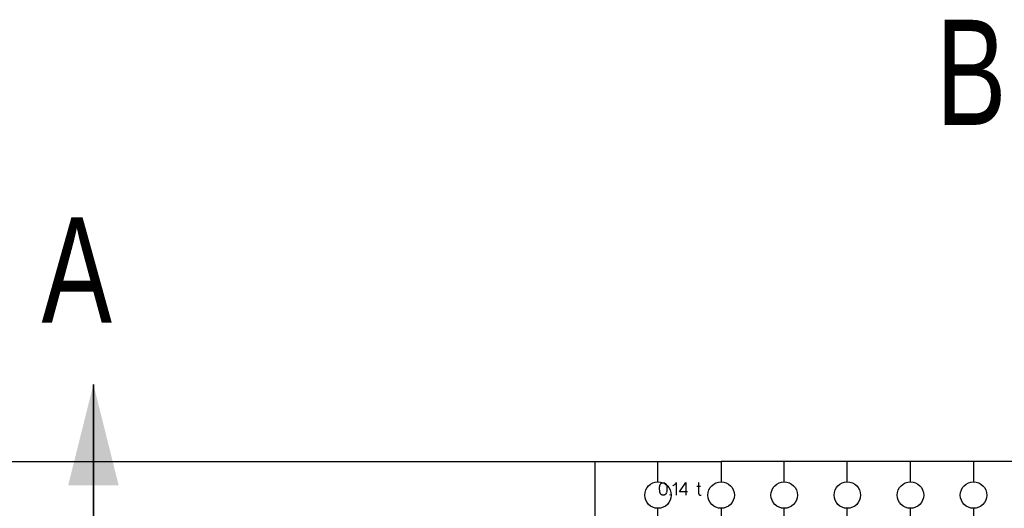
# Model space of a CAD drawing. Header units: inches. Extents: x 1880 to 2363, y -453 to -54.
# Tile 555 of 656: x 1902.19 to 1904.53, y -66.9 to -65.74. Entities that reach past the tile are written whole.
import ezdxf

# ---------------------------------------------------------------- set-up
doc = ezdxf.new("R2010")
doc.units = ezdxf.units.IN
doc.header["$LTSCALE"] = 0.5
doc.header["$MEASUREMENT"] = 0
doc.layers.add('APP-M-S', color=30, linetype='Continuous')
doc.layers.add('PUN-M-S2', color=1, linetype='Continuous')
doc.styles.add('SLDTEXTSTYLE0', font='TXT', dxfattribs={"width": 0.595745})

msp = doc.modelspace()

# ---------------------------------------------------------------- linework, layer by layer
at = {"color": 7, "linetype": 'Continuous', "lineweight": 35}
msp.add_line((1902.36134, -67.07812), (1902.36134, -66.60812), dxfattribs=at)
at = {"color": 7, "linetype": 'Continuous'}
for p, q in [((1903.70699, -66.85643), (1903.70703, -66.85437)), ((1903.70706, -66.85848), (1903.70699, -66.85643)), ((1903.70703, -66.85437), (1903.70717, -66.85231)), ((1903.70723, -66.86054), (1903.70706, -66.85848)), ((1903.70717, -66.85231), (1903.70741, -66.85026)), ((1903.70741, -66.85026), (1903.70775, -66.84819)), ((1903.70775, -66.84819), (1903.70792, -66.84749)), ((1903.70792, -66.84749), (1903.70816, -66.8468)), ((1903.70816, -66.8468), (1903.70846, -66.84616)), ((1903.70846, -66.84616), (1903.70881, -66.84554)), ((1903.70881, -66.84554), (1903.70921, -66.84496)), ((1903.70921, -66.84496), (1903.70966, -66.84442)), ((1903.70966, -66.84442), (1903.71015, -66.84393)), ((1903.71015, -66.84393), (1903.71068, -66.84347)), ((1903.71068, -66.84347), (1903.71124, -66.84306)), ((1903.71124, -66.84306), (1903.71184, -66.8427)), ((1903.71184, -66.8427), (1903.71247, -66.84238)), ((1903.71247, -66.84238), (1903.71314, -66.84212)), ((1903.71314, -66.84212), (1903.71383, -66.84191)), ((1903.71383, -66.84191), (1903.71454, -66.84177)), ((1903.71454, -66.84177), (1903.71526, -66.8417)), ((1903.71526, -66.8417), (1903.716, -66.84168)), ((1903.716, -66.84168), (1903.71674, -66.84174)), ((1903.71674, -66.84174), (1903.71745, -66.84185)), ((1903.71745, -66.84185), (1903.71815, -66.84202)), ((1903.71815, -66.84202), (1903.71882, -66.84226)), ((1903.71882, -66.84226), (1903.71946, -66.84256)), ((1903.71946, -66.84256), (1903.72007, -66.8429)), ((1903.72007, -66.8429), (1903.72065, -66.8433)), ((1903.72065, -66.8433), (1903.72118, -66.84374)), ((1903.72118, -66.84374), (1903.72168, -66.84422)), ((1903.72168, -66.84422), (1903.72213, -66.84475)), ((1903.72213, -66.84475), (1903.72255, -66.84532)), ((1903.72255, -66.84532), (1903.72292, -66.84593)), ((1903.72292, -66.84593), (1903.72324, -66.84658)), ((1903.72324, -66.84658), (1903.72351, -66.84725)), ((1903.72351, -66.84725), (1903.72372, -66.84794)), ((1903.72372, -66.84794), (1903.72387, -66.84865)), ((1903.72387, -66.84865), (1903.72416, -66.85065)), ((1903.72416, -66.85065), (1903.72437, -66.85265)), ((1903.72442, -66.85863), (1903.72424, -66.86062)), ((1903.72437, -66.85265), (1903.72448, -66.85464)), ((1903.72449, -66.85664), (1903.72442, -66.85863)), ((1903.72448, -66.85464), (1903.72449, -66.85664)), ((1903.73834, -66.84927), (1903.73963, -66.8486)), ((1903.73963, -66.8486), (1903.74086, -66.84784)), ((1903.74086, -66.84784), (1903.74202, -66.84698)), ((1903.74202, -66.84698), (1903.74312, -66.84604)), ((1903.74312, -66.84604), (1903.74415, -66.845)), ((1903.74415, -66.845), (1903.74509, -66.8439)), ((1903.74509, -66.8439), (1903.74594, -66.84273)), ((1903.74594, -66.84273), (1903.74671, -66.84148)), ((1903.74671, -66.84148), (1903.74671, -66.87148)), ((1903.75414, -66.86315), (1903.76931, -66.84148)), ((1903.76931, -66.84148), (1903.76931, -66.87148)), ((1903.79589, -66.85026), (1903.80422, -66.85026)), ((1903.79945, -66.84152), (1903.79945, -66.8663)), ((1903.7075, -66.86259), (1903.70723, -66.86054)), ((1903.70788, -66.86464), (1903.7075, -66.86259)), ((1903.70803, -66.86535), (1903.70788, -66.86464)), ((1903.70824, -66.86603), (1903.70803, -66.86535)), ((1903.70851, -66.86668), (1903.70824, -66.86603)), ((1903.70883, -66.86729), (1903.70851, -66.86668)), ((1903.70921, -66.86788), (1903.70883, -66.86729)), ((1903.70963, -66.86842), (1903.70921, -66.86788)), ((1903.71009, -66.86892), (1903.70963, -66.86842)), ((1903.71059, -66.86939), (1903.71009, -66.86892)), ((1903.71114, -66.86981), (1903.71059, -66.86939)), ((1903.71171, -66.87018), (1903.71114, -66.86981)), ((1903.71232, -66.8705), (1903.71171, -66.87018)), ((1903.71297, -66.87078), (1903.71232, -66.8705)), ((1903.71364, -66.87099), (1903.71297, -66.87078)), ((1903.71433, -66.87115), (1903.71364, -66.87099)), ((1903.71503, -66.87125), (1903.71433, -66.87115)), ((1903.71575, -66.87128), (1903.71503, -66.87125)), ((1903.71647, -66.87125), (1903.71575, -66.87128)), ((1903.71717, -66.87115), (1903.71647, -66.87125)), ((1903.71785, -66.87099), (1903.71717, -66.87115)), ((1903.71852, -66.87078), (1903.71785, -66.87099)), ((1903.71917, -66.8705), (1903.71852, -66.87078)), ((1903.71979, -66.87018), (1903.71917, -66.8705)), ((1903.72036, -66.86981), (1903.71979, -66.87018)), ((1903.72091, -66.86939), (1903.72036, -66.86981)), ((1903.72141, -66.86892), (1903.72091, -66.86939)), ((1903.72187, -66.86842), (1903.72141, -66.86892)), ((1903.72229, -66.86788), (1903.72187, -66.86842)), ((1903.72267, -66.86729), (1903.72229, -66.86788)), ((1903.72299, -66.86668), (1903.72267, -66.86729)), ((1903.72326, -66.86603), (1903.72299, -66.86668)), ((1903.72347, -66.86535), (1903.72326, -66.86603)), ((1903.72363, -66.86464), (1903.72347, -66.86535)), ((1903.72398, -66.86261), (1903.72363, -66.8646)), ((1903.72424, -66.86062), (1903.72398, -66.86261)), ((1903.7319, -66.87128), (1903.7319, -66.86999)), ((1903.77345, -66.86315), (1903.75414, -66.86315)), ((1903.79945, -66.8663), (1903.79948, -66.86687)), ((1903.79948, -66.86687), (1903.79958, -66.86743)), ((1903.79958, -66.86743), (1903.79973, -66.86797)), ((1903.79973, -66.86797), (1903.79995, -66.8685)), ((1903.79995, -66.8685), (1903.80023, -66.869)), ((1903.80023, -66.869), (1903.80056, -66.86945)), ((1903.80056, -66.86945), (1903.80095, -66.86987)), ((1903.80095, -66.86987), (1903.8014, -66.87024)), ((1903.8014, -66.87024), (1903.80187, -66.87056)), ((1903.80187, -66.87056), (1903.80237, -66.87083)), ((1903.80237, -66.87083), (1903.80288, -66.87104)), ((1903.80288, -66.87104), (1903.80343, -66.87119)), ((1903.80343, -66.87119), (1903.80399, -66.87128)), ((1903.80399, -66.87128), (1903.80456, -66.87131)), ((1903.80456, -66.87131), (1903.80513, -66.87126)), ((1903.80513, -66.87126), (1903.80571, -66.87115))]:
    msp.add_line(p, q, dxfattribs=at)
at = {"color": 7, "linetype": 'Continuous', "lineweight": 35}
msp.add_solid([(1902.36134, -66.60812), (1902.30134, -66.84812), (1902.42134, -66.84812)], dxfattribs=at)
at = {"layer": 'APP-M-S', "linetype": 'Continuous', "lineweight": 25}
for p, q in [((1899.55324, -66.79107), (1903.85324, -66.79107)), ((1903.55324, -66.79107), (1903.55324, -67.94107)), ((1903.70324, -66.83957), (1903.70324, -66.79107)), ((1903.85324, -66.79107), (1903.85324, -66.83957)), ((1906.55324, -66.79107), (1903.85324, -66.79107)), ((1904.00324, -66.83957), (1904.00324, -66.79107)), ((1904.15324, -66.83957), (1904.15324, -66.79107)), ((1904.30324, -66.83957), (1904.30324, -66.79107)), ((1904.45324, -66.79107), (1904.45324, -66.83957)), ((1903.70324, -67.82957), (1903.70324, -66.90257)), ((1903.85324, -66.90257), (1903.85324, -67.82957)), ((1904.00324, -67.82957), (1904.00324, -66.90257)), ((1904.15324, -67.82957), (1904.15324, -66.90257)), ((1904.30324, -67.82957), (1904.30324, -66.90257)), ((1904.45324, -66.90257), (1904.45324, -67.82957))]:
    msp.add_line(p, q, dxfattribs=at)
for centre in [(1903.85324, -66.87107), (1904.00324, -66.87107), (1904.15324, -66.87107), (1904.30324, -66.87107), (1904.45324, -66.87107)]:
    msp.add_circle(centre, 0.0315, dxfattribs=at)
at = {"layer": 'PUN-M-S2', "linetype": 'Continuous', "lineweight": 25}
msp.add_circle((1903.70324, -66.87107), 0.0315, dxfattribs=at)

# ---------------------------------------------------------------- texts
at = {"color": 7, "style": 'SLDTEXTSTYLE0', "width": 0.75}
for s, p in [('B', (1904.36413, -65.99166)), ('A', (1902.23816, -66.46131))]:
    msp.add_text(s, height=0.25, dxfattribs=at).set_placement(p)

doc.saveas('drawing.dxf')
